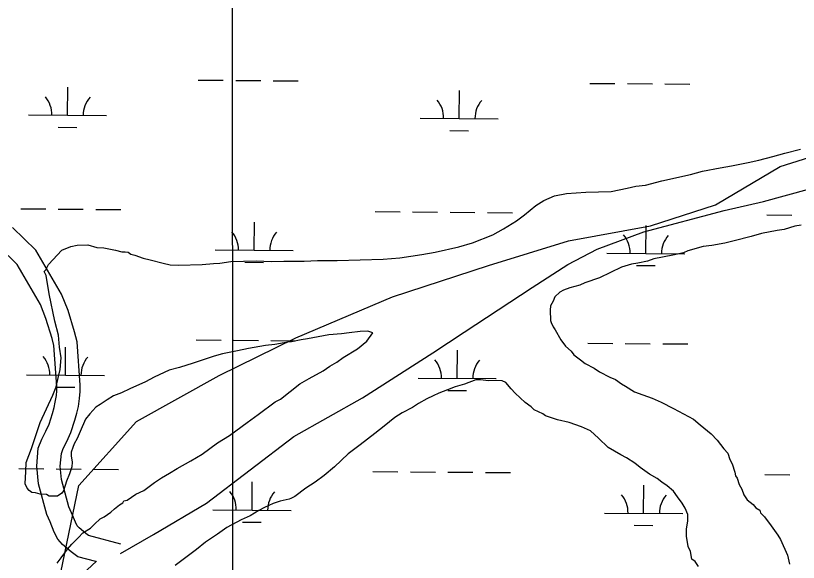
# Model space of a CAD drawing. Extents: x 3271442 to 3309282, y 752266 to 777610.
# Drawn here: x 3301526 to 3302529, y 770763 to 771462 of the extents above; entities that cross this region are included whole.
import ezdxf

# ---------------------------------------------------------------- set-up
doc = ezdxf.new("R2010")
doc.units = 0
for name, color, linetype in [('V-GRID-MAJR', 7, 'Continuous'), ('V-ROAD-CNTR', 7, 'Continuous'), ('V-SITE-VEGE', 7, 'Continuous'), ('V-WETL-SWMP', 7, 'Continuous')]:
    doc.layers.add(name, color=color, linetype=linetype)

msp = doc.modelspace()

# ---------------------------------------------------------------- linework, layer by layer
at = {"layer": 'V-GRID-MAJR'}
msp.add_spline([(3301812, 757649.3), (3301808.5, 763709.3), (3301805, 769771.2), (3301801.5, 775833.2), (3301801.5, 775835.1)], degree=3, dxfattribs=at)
at = {"layer": 'V-ROAD-CNTR'}
for points in [[(3301576.2, 770712.3), (3301606.9, 770861.1), (3301680.9, 770943), (3301786.6, 771001.7), (3301885, 771049.9), (3302008.7, 771102.4), (3302131.5, 771142.7), (3302234.1, 771174), (3302339.2, 771193.3), (3302422.7, 771220.4), (3302505.6, 771269.3), (3302602.1, 771299.8), (3302681.9, 771320.7), (3302748.8, 771355.2), (3302890.1, 771417.3), (3302963.3, 771448.1), (3303030, 771451.2), (3303142.4, 771449.1), (3303203, 771447.2), (3303249.5, 771429.7), (3303326.2, 771422.8)], [(3301660.4, 770773.7), (3301702.7, 770798), (3301770.2, 770838.3), (3301882.3, 770923.7), (3301970.3, 770973.3), (3302060.2, 771030.9), (3302100.4, 771057.1), (3302187.5, 771114.4), (3302233.3, 771144), (3302271.1, 771163.6), (3302330.7, 771185.7), (3302433.6, 771212.9), (3302484, 771224.6), (3302541.6, 771240.2)], [(3301660.5, 770786), (3301619, 770796.9), (3301616, 770799.3), (3301607.1, 770806.7), (3301604.8, 770809.4), (3301602.4, 770813.9), (3301597.6, 770826.1), (3301594.2, 770833.8), (3301584.8, 770868.6), (3301583, 770885.8), (3301584.5, 770902), (3301586.7, 770908.1), (3301591.5, 770917.2), (3301596.7, 770928.7), (3301601.8, 770944.4), (3301604.3, 770953.6), (3301606.2, 770961.9), (3301607.8, 770972.5), (3301608.7, 770981.3), (3301608.4, 770989.3), (3301604.7, 771045), (3301601.3, 771057.6), (3301593, 771084.9), (3301584.5, 771106), (3301551.8, 771162.3), (3301522, 771191.3)], [(3301628.8, 770763.4), (3301605.6, 770769.5), (3301597.2, 770775.9), (3301585.9, 770785.3), (3301579.9, 770792.3), (3301575.1, 770801.2), (3301569.9, 770814.6), (3301565.9, 770823.8), (3301555.2, 770863.1), (3301552.9, 770885.6), (3301554.9, 770908.7), (3301559.3, 770920.4), (3301564.6, 770930.4), (3301568.7, 770939.5), (3301573, 770952.9), (3301575.2, 770960.9), (3301576.7, 770967.6), (3301578, 770976.3), (3301578.7, 770982.3), (3301578.5, 770987.8), (3301575, 771040), (3301572.5, 771049.2), (3301564.7, 771074.9), (3301557.5, 771092.8), (3301527.9, 771143.7), (3301504.4, 771166.5)], [(3301547.5, 770688), (3301629.5, 770764.1)]]:
    msp.add_lwpolyline(points, dxfattribs=at)
at = {"layer": 'V-SITE-VEGE'}
for p, q in [((3302478.1, 771277.3), (3302496, 771282)), ((3302496, 771282), (3302511.3, 771286.6)), ((3302511.3, 771286.6), (3302531.6, 771291.4)), ((3302443.2, 771270.4), (3302464.3, 771274.4)), ((3302464.3, 771274.4), (3302478.1, 771277.3)), ((3302390.4, 771258.9), (3302405.8, 771263.5)), ((3302405.8, 771263.5), (3302428.6, 771267.5)), ((3302428.6, 771267.5), (3302443.2, 771270.4)), ((3302353.9, 771251.1), (3302390.4, 771258.9)), ((3302309.3, 771241.4), (3302320.6, 771244.3)), ((3302320.6, 771244.3), (3302332.8, 771245.5)), ((3302332.8, 771245.5), (3302353.9, 771251.1)), ((3302216.4, 771231.8), (3302231.8, 771234.7)), ((3302231.8, 771234.7), (3302256.3, 771236.4)), ((3302256.3, 771236.4), (3302289, 771237.5)), ((3302289, 771237.5), (3302309.3, 771241.4)), ((3302192.3, 771219.5), (3302202.7, 771225.6)), ((3302202.7, 771225.6), (3302216.4, 771231.8)), ((3302178, 771207.6), (3302192.3, 771219.5)), ((3302167.6, 771199.9), (3302178, 771207.6)), ((3302150.8, 771189.5), (3302167.6, 771199.9)), ((3302524.3, 771193), (3302510.5, 771188.5)), ((3302532.4, 771194.1), (3302524.3, 771193)), ((3302111.3, 771171.8), (3302137.1, 771181.7)), ((3302137.1, 771181.7), (3302150.8, 771189.5)), ((3302481.3, 771183.4), (3302468.3, 771179.7)), ((3302501.6, 771187.4), (3302481.3, 771183.4)), ((3302510.5, 771188.5), (3302501.6, 771187.4)), ((3302093.5, 771166.3), (3302111.3, 771171.8)), ((3302446.4, 771174.1), (3302434.3, 771171.2)), ((3302468.3, 771179.7), (3302446.4, 771174.1)), ((3301567.8, 771143.8), (3301585.1, 771162.4)), ((3301585.1, 771162.4), (3301596.4, 771166.9)), ((3301596.4, 771166.9), (3301604.5, 771168.8)), ((3301604.5, 771168.8), (3301618.4, 771169.2)), ((3301618.4, 771169.2), (3301630, 771165.5)), ((3301630, 771165.5), (3301639, 771165)), ((3301639, 771165), (3301653.8, 771162.2)), ((3301653.8, 771162.2), (3301662.1, 771160.1)), ((3302063.5, 771159.6), (3302093.5, 771166.3)), ((3302406.6, 771167), (3302387.2, 771161.5)), ((3302418, 771168.2), (3302406.6, 771167)), ((3302434.3, 771171.2), (3302418, 771168.2)), ((3301662.1, 771160.1), (3301666.1, 771160.2)), ((3301666.1, 771160.2), (3301670.2, 771159.5)), ((3301670.2, 771159.5), (3301673.6, 771157.2)), ((3301673.6, 771157.2), (3301678.5, 771155.7)), ((3301678.5, 771155.7), (3301689.3, 771152)), ((3301689.3, 771152), (3301698.4, 771149.8)), ((3301996.7, 771150.8), (3302017.9, 771152.4)), ((3302017.9, 771152.4), (3302046.4, 771156.6)), ((3302046.4, 771156.6), (3302063.5, 771159.6)), ((3302367.7, 771155.9), (3302343.4, 771151)), ((3302381.5, 771158.8), (3302367.7, 771155.9)), ((3302387.2, 771161.5), (3302381.5, 771158.8)), ((3301564.7, 771137.2), (3301567.8, 771143.8)), ((3301698.4, 771149.8), (3301714.9, 771145.5)), ((3301714.9, 771145.5), (3301723.9, 771143.3)), ((3301723.9, 771143.3), (3301734.6, 771142.9)), ((3301734.6, 771142.9), (3301764.8, 771143.9)), ((3301764.8, 771143.9), (3301779.5, 771145.2)), ((3301779.5, 771145.2), (3301787.6, 771145.5)), ((3301787.6, 771145.5), (3301801.5, 771147.6)), ((3301801.5, 771147.6), (3301834.1, 771148.7)), ((3301834.1, 771148.7), (3301853.8, 771147.7)), ((3301853.8, 771147.7), (3301869.3, 771148.2)), ((3301869.3, 771148.2), (3301895.4, 771148.3)), ((3301895.4, 771148.3), (3301912.6, 771148.8)), ((3301912.6, 771148.8), (3301937.9, 771148.9)), ((3301937.9, 771148.9), (3301996.7, 771150.8)), ((3302315, 771144.3), (3302302, 771140.6)), ((3302323.1, 771145.4), (3302315, 771144.3)), ((3302335.3, 771148.3), (3302323.1, 771145.4)), ((3302343.4, 771151), (3302335.3, 771148.3)), ((3301562.3, 771134.7), (3301564.7, 771137.2)), ((3301565, 771129.8), (3301562.3, 771134.7)), ((3302302, 771140.6), (3302273.9, 771126.6)), ((3301569, 771106.3), (3301565, 771129.8)), ((3302273.9, 771126.6), (3302255.3, 771120.3)), ((3302235.9, 771113.9), (3302227.8, 771111.2)), ((3302248.8, 771117.6), (3302235.9, 771113.9)), ((3302255.3, 771120.3), (3302248.8, 771117.6)), ((3301575.9, 771071.3), (3301569, 771106.3)), ((3302216.6, 771102.6), (3302214.4, 771096.8)), ((3302223, 771108.6), (3302216.6, 771102.6)), ((3302227.8, 771111.2), (3302223, 771108.6)), ((3302214.4, 771096.8), (3302211.3, 771091)), ((3302211.3, 771091), (3302210.7, 771085.2)), ((3302210.7, 771085.2), (3302211.1, 771072.2)), ((3302211.1, 771072.2), (3302212, 771069.8)), ((3301580.6, 771053.5), (3301575.9, 771071.3)), ((3302212, 771069.8), (3302214.7, 771064.1)), ((3302214.7, 771064.1), (3302217.2, 771060.1)), ((3301581.9, 771038), (3301580.6, 771053.5)), ((3301927.2, 771053.7), (3301899.6, 771048.7)), ((3301943.5, 771055), (3301927.2, 771053.7)), ((3301953.3, 771056.2), (3301943.5, 771055)), ((3301967.1, 771058.3), (3301953.3, 771056.2)), ((3301976.9, 771058.6), (3301967.1, 771058.3)), ((3301975.7, 771045.5), (3301983.6, 771056.4)), ((3301983.6, 771056.4), (3301976.9, 771058.6)), ((3302217.2, 771060.1), (3302224.2, 771047.3)), ((3301858.1, 771041.6), (3301845.9, 771040.3)), ((3301874.4, 771044.6), (3301858.1, 771041.6)), ((3301879.3, 771044.7), (3301874.4, 771044.6)), ((3301891.5, 771047.6), (3301879.3, 771044.7)), ((3301899.6, 771048.7), (3301891.5, 771047.6)), ((3301963.8, 771036.1), (3301975.7, 771045.5)), ((3302224.2, 771047.3), (3302230.2, 771039.3)), ((3301584, 771024.2), (3301581.9, 771038)), ((3301810.2, 771033.4), (3301790.7, 771029.5)), ((3301824, 771036.3), (3301810.2, 771033.4)), ((3301845.9, 771040.3), (3301824, 771036.3)), ((3301945.4, 771024.9), (3301963.8, 771036.1)), ((3302230.2, 771039.3), (3302237.8, 771033)), ((3302237.8, 771033), (3302241.2, 771028.2)), ((3301582.9, 771009.4), (3301584, 771024.2)), ((3301780.2, 771026.7), (3301753.5, 771017.6)), ((3301790.7, 771029.5), (3301780.2, 771026.7)), ((3301937.4, 771018.9), (3301945.4, 771024.9)), ((3302241.2, 771028.2), (3302249.6, 771022)), ((3302249.6, 771022), (3302255.5, 771017.3)), ((3301735.7, 771012.1), (3301722.7, 771008.4)), ((3301753.5, 771017.6), (3301735.7, 771012.1)), ((3301919.8, 771007.6), (3301928.6, 771013.7)), ((3301928.6, 771013.7), (3301937.4, 771018.9)), ((3302255.5, 771017.3), (3302267.1, 771011.1)), ((3301580.7, 771000.4), (3301582.9, 771009.4)), ((3301722.7, 771008.4), (3301703.4, 770999.6)), ((3301902.1, 770998.1), (3301919.8, 771007.6)), ((3302267.1, 771011.1), (3302273.8, 771006.4)), ((3302273.8, 771006.4), (3302287.1, 770999.5)), ((3301577.9, 770987.2), (3301580.7, 771000.4)), ((3301692.2, 770993.5), (3301672, 770984.6)), ((3301703.4, 770999.6), (3301692.2, 770993.5)), ((3301890.1, 770991.1), (3301902.1, 770998.1)), ((3302115.6, 770996.2), (3302101, 770990.8)), ((3302121.3, 770996.4), (3302115.6, 770996.2)), ((3302131.9, 770995.1), (3302121.3, 770996.4)), ((3302140.1, 770995.4), (3302131.9, 770995.1)), ((3302149.1, 770994.9), (3302140.1, 770995.4)), ((3302154.1, 770992.6), (3302149.1, 770994.9)), ((3302160.9, 770984.7), (3302154.1, 770992.6)), ((3302287.1, 770999.5), (3302294.6, 770996.5)), ((3302294.6, 770996.5), (3302302.1, 770991)), ((3301573.4, 770976.4), (3301577.9, 770987.2)), ((3301672, 770984.6), (3301661.6, 770979.4)), ((3301865.4, 770971.5), (3301890.1, 770991.1)), ((3302079.2, 770983.6), (3302067.9, 770979.1)), ((3302088.9, 770987.2), (3302079.2, 770983.6)), ((3302101, 770990.8), (3302088.9, 770987.2)), ((3302166, 770979.1), (3302160.9, 770984.7)), ((3302302.1, 770991), (3302307.1, 770987.9)), ((3302307.1, 770987.9), (3302318.8, 770981)), ((3301557.4, 770941.5), (3301573.4, 770976.4)), ((3301651.1, 770975.8), (3301643.1, 770970.6)), ((3301661.6, 770979.4), (3301651.1, 770975.8)), ((3301858.2, 770968), (3301865.4, 770971.5)), ((3302052.6, 770972), (3302042.2, 770966)), ((3302060.7, 770975.6), (3302052.6, 770972)), ((3302067.9, 770979.1), (3302060.7, 770975.6)), ((3302178.7, 770967.3), (3302166, 770979.1)), ((3302318.8, 770981), (3302329.6, 770977.2)), ((3302329.6, 770977.2), (3302341.2, 770972.7)), ((3302341.2, 770972.7), (3302352.8, 770967.4)), ((3301628.7, 770961.1), (3301620.8, 770952.7)), ((3301634.3, 770964.6), (3301628.7, 770961.1)), ((3301643.1, 770970.6), (3301634.3, 770964.6)), ((3301836.6, 770951.7), (3301858.2, 770968)), ((3302042.2, 770966), (3302034.2, 770960.8)), ((3302186.2, 770961.8), (3302178.7, 770967.3)), ((3302190.4, 770957.8), (3302186.2, 770961.8)), ((3302352.8, 770967.4), (3302368.6, 770959.7)), ((3301620.8, 770952.7), (3301615.3, 770945.9)), ((3301822.3, 770941.4), (3301836.6, 770951.7)), ((3302021.3, 770953.8), (3302011.7, 770947.8)), ((3302034.2, 770960.8), (3302021.3, 770953.8)), ((3302201.2, 770952.5), (3302190.4, 770957.8)), ((3302204.6, 770950.1), (3302201.2, 770952.5)), ((3302368.6, 770959.7), (3302394.4, 770945.9)), ((3301549.9, 770920), (3301557.4, 770941.5)), ((3301615.3, 770945.9), (3301608.4, 770930.2)), ((3301799.9, 770925.1), (3301822.3, 770941.4)), ((3302011.7, 770947.8), (3301998.2, 770936.7)), ((3302220.3, 770945), (3302204.6, 770950.1)), ((3302235.1, 770941.4), (3302220.3, 770945)), ((3302250.8, 770936.2), (3302235.1, 770941.4)), ((3302394.4, 770945.9), (3302402.8, 770938.8)), ((3301998.2, 770936.7), (3301986.2, 770927.3)), ((3302262.5, 770930.8), (3302250.8, 770936.2)), ((3302402.8, 770938.8), (3302417.1, 770927)), ((3301604.7, 770921.1), (3301600.8, 770914.4)), ((3301608.4, 770930.2), (3301604.7, 770921.1)), ((3301784.7, 770915.6), (3301799.9, 770925.1)), ((3301986.2, 770927.3), (3301967.1, 770912.8)), ((3302272.6, 770921.4), (3302262.5, 770930.8)), ((3302285.2, 770909.5), (3302272.6, 770921.4)), ((3302417.1, 770927), (3302424.7, 770919.1)), ((3301546.2, 770908.5), (3301549.9, 770920)), ((3301600.8, 770914.4), (3301599.3, 770909.4)), ((3301764.7, 770901.1), (3301784.7, 770915.6)), ((3301967.1, 770912.8), (3301951.9, 770901.6)), ((3302424.7, 770919.1), (3302433.3, 770907.9)), ((3301539.5, 770890.3), (3301546.2, 770908.5)), ((3301599.3, 770909.4), (3301597.1, 770903.6)), ((3301597.1, 770903.6), (3301597.2, 770898.7)), ((3301750.3, 770892.4), (3301764.7, 770901.1)), ((3301951.9, 770901.6), (3301934.5, 770884.7)), ((3302301.1, 770900.2), (3302285.2, 770909.5)), ((3302433.3, 770907.9), (3302438.4, 770902.4)), ((3302438.4, 770902.4), (3302441.1, 770894.3)), ((3301597.2, 770898.7), (3301598.3, 770890.6)), ((3301732.7, 770882.8), (3301750.3, 770892.4)), ((3302308.6, 770896.4), (3302301.1, 770900.2)), ((3302319.4, 770889.4), (3302308.6, 770896.4)), ((3302441.1, 770894.3), (3302443.7, 770888.7)), ((3301539, 770878.8), (3301539.5, 770890.3)), ((3301597.7, 770884.9), (3301594.7, 770875.8)), ((3301598.3, 770890.6), (3301597.7, 770884.9)), ((3301723, 770876.8), (3301732.7, 770882.8)), ((3301934.5, 770884.7), (3301921, 770873.6)), ((3302326.2, 770883.9), (3302319.4, 770889.4)), ((3302337.9, 770875.3), (3302326.2, 770883.9)), ((3302443.7, 770888.7), (3302447.3, 770878.2)), ((3301537.9, 770863.2), (3301539, 770878.8)), ((3301594.7, 770875.8), (3301590.9, 770866.6)), ((3301712.6, 770870.7), (3301723, 770876.8)), ((3301921, 770873.6), (3301909.8, 770865.1)), ((3302347.9, 770869.9), (3302337.9, 770875.3)), ((3302447.3, 770878.2), (3302448.3, 770873.3)), ((3302448.3, 770873.3), (3302450.1, 770870.1)), ((3301540.6, 770857.6), (3301537.9, 770863.2)), ((3301589.5, 770860.9), (3301587.3, 770854.3)), ((3301590.9, 770866.6), (3301589.5, 770860.9)), ((3301690.3, 770854.4), (3301703.8, 770864.7)), ((3301703.8, 770864.7), (3301712.6, 770870.7)), ((3301909.8, 770865.1), (3301897.8, 770857.3)), ((3302353.8, 770865.2), (3302347.9, 770869.9)), ((3302360.5, 770860.5), (3302353.8, 770865.2)), ((3302450.1, 770870.1), (3302452.8, 770862)), ((3302452.8, 770862), (3302456.3, 770856.4)), ((3301543.1, 770854.4), (3301540.6, 770857.6)), ((3301546.5, 770852.1), (3301543.1, 770854.4)), ((3301551.4, 770851.4), (3301546.5, 770852.1)), ((3301557.2, 770850), (3301551.4, 770851.4)), ((3301584.9, 770850.9), (3301579.3, 770847.4)), ((3301587.3, 770854.3), (3301584.9, 770850.9)), ((3301679.8, 770850), (3301690.3, 770854.4)), ((3301897.8, 770857.3), (3301883.5, 770847)), ((3302368.9, 770853.5), (3302360.5, 770860.5)), ((3302374, 770846.3), (3302368.9, 770853.5)), ((3302456.3, 770856.4), (3302458.9, 770849.1)), ((3301565.4, 770849.4), (3301557.2, 770850)), ((3301568.7, 770847.1), (3301565.4, 770849.4)), ((3301579.3, 770847.4), (3301568.7, 770847.1)), ((3301663, 770838.8), (3301664.6, 770841.3)), ((3301664.6, 770841.3), (3301668.6, 770842.3)), ((3301668.6, 770842.3), (3301679.8, 770850)), ((3301876.2, 770843.5), (3301864.9, 770840.7)), ((3301878.6, 770844.4), (3301876.2, 770843.5)), ((3301883.5, 770847), (3301878.6, 770844.4)), ((3302380, 770838.3), (3302374, 770846.3)), ((3302458.9, 770849.1), (3302463.2, 770842.7)), ((3302463.2, 770842.7), (3302470.8, 770836.4)), ((3301647.9, 770826.9), (3301652.6, 770831.1)), ((3301652.6, 770831.1), (3301659, 770836.2)), ((3301659, 770836.2), (3301663, 770838.8)), ((3301844.7, 770832.6), (3301837.5, 770829.1)), ((3301856, 770837.9), (3301844.7, 770832.6)), ((3301864.9, 770840.7), (3301856, 770837.9)), ((3302383.5, 770831.9), (3302380, 770838.3)), ((3302387, 770823.8), (3302383.5, 770831.9)), ((3302470.8, 770836.4), (3302474.2, 770832.5)), ((3302474.2, 770832.5), (3302479.2, 770829.4)), ((3301634.3, 770818.2), (3301639.1, 770820.8)), ((3301639.1, 770820.8), (3301647.9, 770826.9)), ((3301826.3, 770822.2), (3301815, 770816.9)), ((3301837.5, 770829.1), (3301826.3, 770822.2)), ((3302387.3, 770815.7), (3302387, 770823.8)), ((3302479.2, 770829.4), (3302480.2, 770826.1)), ((3302480.2, 770826.1), (3302485.2, 770820.6)), ((3301621.6, 770806.4), (3301627.1, 770811.4)), ((3301627.1, 770811.4), (3301634.3, 770818.2)), ((3301815, 770816.9), (3301796.5, 770807.3)), ((3302385.2, 770805), (3302387.3, 770815.7)), ((3302485.2, 770820.6), (3302493.8, 770809.4)), ((3301612, 770800.3), (3301621.6, 770806.4)), ((3301796.5, 770807.3), (3301784.5, 770798.7)), ((3302385.5, 770796), (3302385.2, 770805)), ((3302493.8, 770809.4), (3302502.4, 770797.4)), ((3301597.7, 770785.9), (3301606.4, 770794.4)), ((3301606.4, 770794.4), (3301612, 770800.3)), ((3301784.5, 770798.7), (3301769.3, 770788.4)), ((3302387.6, 770783), (3302385.5, 770796)), ((3302502.4, 770797.4), (3302505.8, 770791.8)), ((3302505.8, 770791.8), (3302514.7, 770771.7)), ((3301592.2, 770779.2), (3301597.7, 770785.9)), ((3301769.3, 770788.4), (3301757.4, 770779)), ((3302390.3, 770776.5), (3302387.6, 770783)), ((3301584.4, 770768.3), (3301592.2, 770779.2)), ((3301757.4, 770779), (3301740.7, 770766.2)), ((3302392.2, 770766.8), (3302390.3, 770776.5)), ((3302514.7, 770771.7), (3302517.5, 770760.3)), ((3301578.9, 770761.6), (3301584.4, 770768.3)), ((3301740.7, 770766.2), (3301730.3, 770758.5)), ((3302396.4, 770763.6), (3302392.2, 770766.8)), ((3302400.7, 770757.2), (3302396.4, 770763.6))]:
    msp.add_line(p, q, dxfattribs=at)
at = {"layer": 'V-WETL-SWMP'}
for p, q in [((3301759.8, 771379.9), (3301791.8, 771379.7)), ((3301807.8, 771379.5), (3301839.8, 771379.3)), ((3301855.8, 771379.1), (3301887.8, 771378.9)), ((3302261.7, 771375.8), (3302293.7, 771375.5)), ((3302309.7, 771375.4), (3302341.7, 771375.1)), ((3302357.7, 771375), (3302389.7, 771374.7)), ((3301592.3, 771334.9), (3301592.6, 771370.9)), ((3302094.2, 771330.7), (3302094.5, 771366.7)), ((3301542.3, 771335.3), (3301642.3, 771334.5)), ((3302044.2, 771331.2), (3302144.2, 771330.3)), ((3301580.2, 771319.5), (3301604.2, 771319.3)), ((3302082.1, 771315.4), (3302106.1, 771315.2)), ((3301532.5, 771215.3), (3301564.5, 771215)), ((3301580.5, 771214.9), (3301612.5, 771214.6)), ((3301628.5, 771214.5), (3301660.5, 771214.2)), ((3301986.4, 771211.6), (3302018.4, 771211.3)), ((3302034.4, 771211.2), (3302066.4, 771210.9)), ((3302082.4, 771210.8), (3302114.4, 771210.5)), ((3302130.4, 771210.4), (3302162.4, 771210.1)), ((3302488.3, 771207.4), (3302520.3, 771207.2)), ((3301831.4, 771162.1), (3301831.7, 771198.1)), ((3302333.3, 771158), (3302333.6, 771194)), ((3301781.4, 771162.5), (3301881.4, 771161.7)), ((3302283.3, 771158.4), (3302383.3, 771157.5)), ((3301819.3, 771146.8), (3301843.3, 771146.6)), ((3302321.2, 771142.6), (3302345.2, 771142.4)), ((3301757, 771047.3), (3301789, 771047)), ((3301805, 771046.9), (3301837, 771046.6)), ((3301853, 771046.5), (3301885, 771046.2)), ((3302258.9, 771043.1), (3302290.9, 771042.9)), ((3302306.9, 771042.7), (3302338.9, 771042.5)), ((3302354.9, 771042.3), (3302386.9, 771042.1)), ((3301589.6, 771002.2), (3301589.9, 771038.2)), ((3302091.5, 770998.1), (3302091.8, 771034.1)), ((3301539.6, 771002.6), (3301639.6, 771001.8)), ((3302041.5, 770998.5), (3302141.5, 770997.7)), ((3301577.5, 770986.9), (3301601.5, 770986.7)), ((3302079.4, 770982.7), (3302103.4, 770982.5)), ((3301529.8, 770882.6), (3301561.8, 770882.4)), ((3301577.8, 770882.2), (3301609.8, 770882)), ((3301625.8, 770881.8), (3301657.8, 770881.6)), ((3301983.7, 770878.9), (3302015.7, 770878.6)), ((3302031.7, 770878.5), (3302063.7, 770878.2)), ((3302079.7, 770878.1), (3302111.7, 770877.8)), ((3302127.7, 770877.7), (3302159.7, 770877.4)), ((3302485.6, 770874.8), (3302517.6, 770874.5)), ((3301828.7, 770829.4), (3301829, 770865.4)), ((3302330.5, 770825.3), (3302330.8, 770861.3)), ((3301778.7, 770829.8), (3301878.7, 770829)), ((3302280.5, 770825.7), (3302380.5, 770824.9)), ((3301816.5, 770814.1), (3301840.5, 770813.9)), ((3302318.4, 770810), (3302342.4, 770809.8))]:
    msp.add_line(p, q, dxfattribs=at)
for centre, start, end in [((3301537.1, 771335.8), 358.7563, 40.2999), ((3301647.6, 771334.9), 138.7563, 180.2999), ((3302039, 771331.7), 358.7563, 40.2999), ((3302149.5, 771330.8), 138.7563, 180.2999), ((3301776.2, 771163), 358.7563, 40.2999), ((3301886.6, 771162.1), 138.7563, 180.2999), ((3302278, 771158.9), 358.7563, 40.2999), ((3302388.5, 771158), 138.7563, 180.2999), ((3301534.4, 771003.1), 358.7563, 40.2999), ((3301644.8, 771002.2), 138.7563, 180.2999), ((3302036.3, 770999), 358.7563, 40.2999), ((3302146.7, 770998.1), 138.7563, 180.2999), ((3301773.4, 770830.4), 358.7563, 40.2999), ((3301883.9, 770829.4), 138.7563, 180.2999), ((3302275.3, 770826.2), 358.7563, 40.2999), ((3302385.8, 770825.3), 138.7563, 180.2999)]:
    msp.add_arc(centre, 35.2, start, end, dxfattribs=at)

doc.saveas('drawing.dxf')
